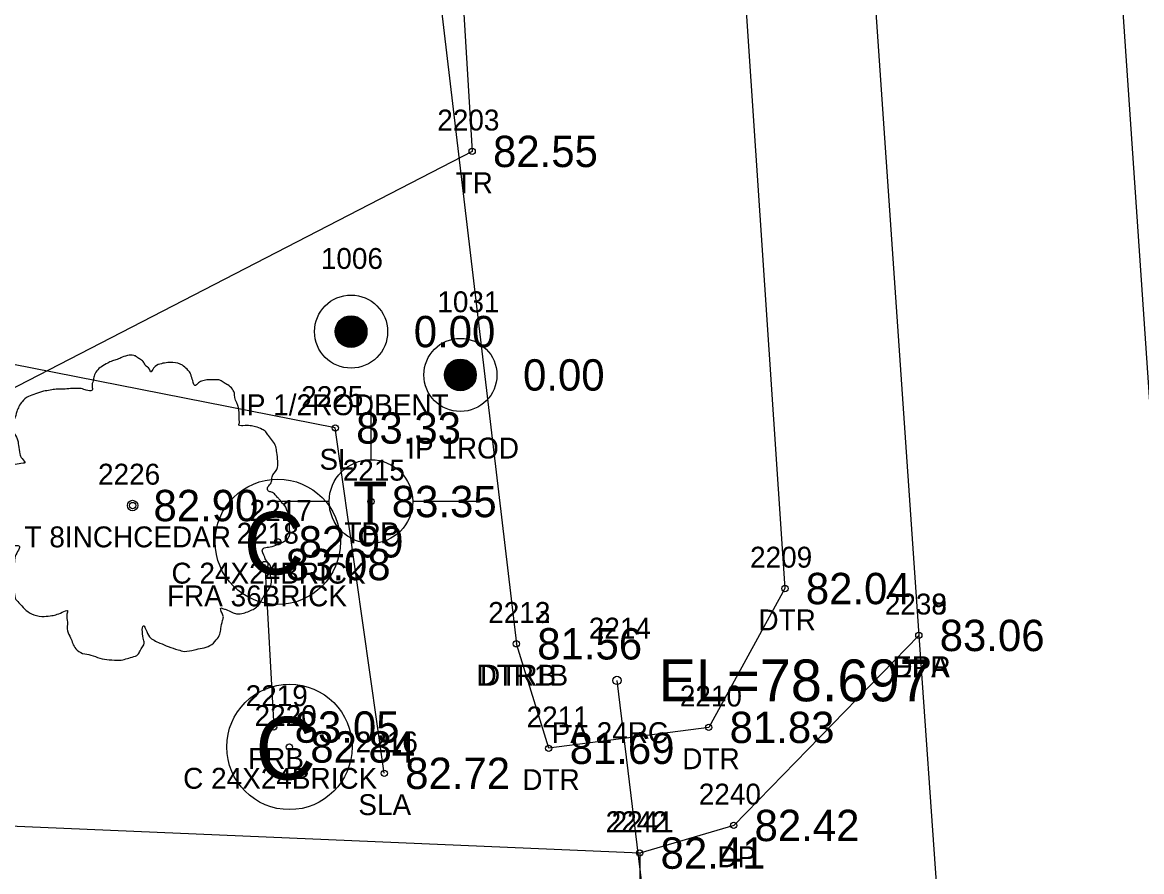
# Model space of a CAD drawing. Extents: x 2139392 to 2143384, y 505395 to 510520.
# Drawn here: x 2140548 to 2140601.5, y 507173.4 to 507214 of the extents above; entities that cross this region are included whole.
import ezdxf

# ---------------------------------------------------------------- set-up
doc = ezdxf.new("R2010")
doc.units = 0
for name, color, linetype in [('RD_EX_BldgApp', 7, 'Continuous'), ('RD_EX_BldgApp_txCode', 7, 'Continuous'), ('RD_EX_DR_Pipe', 7, 'Continuous'), ('RD_EX_DR_Pipe_txCode', 7, 'Continuous'), ('RD_EX_Driveway', 7, 'Continuous'), ('RD_EX_Driveway_txCode', 7, 'Continuous'), ('RD_EX_DV_Prop_txCode', 7, 'Continuous'), ('RD_EX_DV_PropPin', 7, 'Continuous'), ('RD_EX_Fence_Other', 7, 'Continuous'), ('RD_EX_Fence_Other_txCode', 7, 'Continuous'), ('RD_EX_H2O', 7, 'Continuous'), ('RD_EX_H2O_txCode', 7, 'Continuous'), ('RD_EX_Road', 7, 'Continuous'), ('RD_EX_Road_txCode', 7, 'Continuous'), ('RD_EX_TX_BldgApp_ELEV', 7, 'Continuous'), ('RD_EX_TX_Driveway_ELEV', 7, 'Continuous'), ('RD_EX_TX_DV_Prop_ELEV', 7, 'Continuous'), ('RD_EX_TX_Fence_Other_ELEV', 7, 'Continuous'), ('RD_EX_TX_H2O_ELEV', 7, 'Continuous'), ('RD_EX_TX_Road_ELEV', 7, 'Continuous'), ('RD_EX_TX_UT_ELEV', 7, 'Continuous'), ('RD_EX_TX_VEG_ELEV', 7, 'Continuous'), ('RD_EX_UT', 7, 'Continuous'), ('RD_EX_UT_txCode', 7, 'Continuous'), ('RD_EX_VEG', 7, 'Continuous'), ('RD_EX_VEG_txCode', 7, 'Continuous'), ('RD_HC_Cl', 7, 'Continuous'), ('RD_SMD_Locator', 7, 'Continuous'), ('RD_TX_Pipe_ElevEX', 7, 'Continuous')]:
    doc.layers.add(name, color=color, linetype=linetype)

msp = doc.modelspace()

# ---------------------------------------------------------------- linework, layer by layer
at = {"layer": 'RD_EX_BldgApp'}
for centre in [(2140560.175, 507189.155), (2140560.733, 507179.34)]:
    msp.add_circle(centre, 3, dxfattribs=at)
at = {"layer": 'RD_EX_DR_Pipe'}
msp.add_line((2140576.412, 507182.524), (2140580.02, 507152.897), dxfattribs=at)
at = {"layer": 'RD_EX_Driveway'}
for points in [[(2140577.5, 507174.261), (2140494.03, 507177.825), (2140424.011, 507190.878)], [(2140590.862, 507184.676), (2140581.999, 507175.584), (2140577.5, 507174.261), (2140577.508, 507165.495), (2140583.342, 507163.365), (2140589.152, 507157.939), (2140593.073, 507153.161)]]:
    msp.add_lwpolyline(points, dxfattribs=at)
at = {"layer": 'RD_EX_DV_PropPin'}
for p, q in [((2140563.405, 507198.505), (2140563.405, 507199.92)), ((2140563.44, 507198.492), (2140563.44, 507199.933)), ((2140563.475, 507198.481), (2140563.475, 507199.944)), ((2140563.51, 507198.472), (2140563.51, 507199.953)), ((2140563.545, 507198.464), (2140563.545, 507199.96)), ((2140563.58, 507198.459), (2140563.58, 507199.966)), ((2140563.615, 507198.455), (2140563.615, 507199.97)), ((2140563.65, 507198.452), (2140563.65, 507199.973)), ((2140563.685, 507198.451), (2140563.685, 507199.973)), ((2140563.72, 507198.452), (2140563.72, 507199.973)), ((2140563.755, 507198.455), (2140563.755, 507199.97)), ((2140563.79, 507198.459), (2140563.79, 507199.966)), ((2140563.825, 507198.464), (2140563.825, 507199.96)), ((2140563.86, 507198.472), (2140563.86, 507199.953)), ((2140563.895, 507198.481), (2140563.895, 507199.944)), ((2140563.93, 507198.492), (2140563.93, 507199.933)), ((2140563.965, 507198.505), (2140563.965, 507199.92)), ((2140562.95, 507199.016), (2140562.95, 507199.408)), ((2140562.985, 507198.914), (2140562.985, 507199.51)), ((2140563.02, 507198.843), (2140563.02, 507199.582)), ((2140563.055, 507198.786), (2140563.055, 507199.639)), ((2140563.09, 507198.738), (2140563.09, 507199.686)), ((2140563.125, 507198.697), (2140563.125, 507199.727)), ((2140563.16, 507198.662), (2140563.16, 507199.763)), ((2140563.195, 507198.63), (2140563.195, 507199.794)), ((2140563.23, 507198.602), (2140563.23, 507199.822)), ((2140563.265, 507198.578), (2140563.265, 507199.847)), ((2140563.3, 507198.556), (2140563.3, 507199.869)), ((2140563.335, 507198.537), (2140563.335, 507199.888)), ((2140563.37, 507198.52), (2140563.37, 507199.905)), ((2140564, 507198.52), (2140564, 507199.905)), ((2140564.035, 507198.537), (2140564.035, 507199.888)), ((2140564.07, 507198.556), (2140564.07, 507199.869)), ((2140564.105, 507198.578), (2140564.105, 507199.847)), ((2140564.14, 507198.602), (2140564.14, 507199.822)), ((2140564.175, 507198.63), (2140564.175, 507199.794)), ((2140564.21, 507198.662), (2140564.21, 507199.763)), ((2140564.245, 507198.697), (2140564.245, 507199.727)), ((2140564.28, 507198.738), (2140564.28, 507199.686)), ((2140564.315, 507198.786), (2140564.315, 507199.639)), ((2140564.35, 507198.843), (2140564.35, 507199.582)), ((2140564.385, 507198.914), (2140564.385, 507199.51)), ((2140564.42, 507199.016), (2140564.42, 507199.408)), ((2140568.496, 507196.505), (2140568.496, 507197.774)), ((2140568.531, 507196.483), (2140568.531, 507197.795)), ((2140568.566, 507196.463), (2140568.566, 507197.815)), ((2140568.601, 507196.446), (2140568.601, 507197.832)), ((2140568.636, 507196.432), (2140568.636, 507197.847)), ((2140568.671, 507196.419), (2140568.671, 507197.86)), ((2140568.706, 507196.408), (2140568.706, 507197.871)), ((2140568.741, 507196.398), (2140568.741, 507197.88)), ((2140568.776, 507196.391), (2140568.776, 507197.887)), ((2140568.811, 507196.385), (2140568.811, 507197.893)), ((2140568.846, 507196.381), (2140568.846, 507197.897)), ((2140568.881, 507196.379), (2140568.881, 507197.899)), ((2140568.916, 507196.378), (2140568.916, 507197.9)), ((2140568.951, 507196.379), (2140568.951, 507197.899)), ((2140568.986, 507196.381), (2140568.986, 507197.897)), ((2140569.021, 507196.385), (2140569.021, 507197.893)), ((2140569.056, 507196.391), (2140569.056, 507197.887)), ((2140569.091, 507196.398), (2140569.091, 507197.88)), ((2140569.126, 507196.408), (2140569.126, 507197.871)), ((2140569.161, 507196.419), (2140569.161, 507197.86)), ((2140569.196, 507196.432), (2140569.196, 507197.847)), ((2140569.231, 507196.446), (2140569.231, 507197.832)), ((2140569.266, 507196.463), (2140569.266, 507197.815)), ((2140569.301, 507196.483), (2140569.301, 507197.795)), ((2140569.336, 507196.505), (2140569.336, 507197.774)), ((2140568.181, 507196.943), (2140568.181, 507197.335)), ((2140568.216, 507196.841), (2140568.216, 507197.437)), ((2140568.251, 507196.77), (2140568.251, 507197.509)), ((2140568.286, 507196.713), (2140568.286, 507197.566)), ((2140568.321, 507196.665), (2140568.321, 507197.613)), ((2140568.356, 507196.624), (2140568.356, 507197.654)), ((2140568.391, 507196.588), (2140568.391, 507197.69)), ((2140568.426, 507196.557), (2140568.426, 507197.721)), ((2140568.461, 507196.529), (2140568.461, 507197.749)), ((2140569.371, 507196.529), (2140569.371, 507197.749)), ((2140569.406, 507196.557), (2140569.406, 507197.721)), ((2140569.441, 507196.588), (2140569.441, 507197.69)), ((2140569.476, 507196.624), (2140569.476, 507197.654)), ((2140569.511, 507196.665), (2140569.511, 507197.613)), ((2140569.546, 507196.713), (2140569.546, 507197.566)), ((2140569.581, 507196.77), (2140569.581, 507197.509)), ((2140569.616, 507196.841), (2140569.616, 507197.437)), ((2140569.651, 507196.943), (2140569.651, 507197.335))]:
    msp.add_line(p, q, dxfattribs=at)
for centre, radius in [((2140563.685, 507199.212), 1.75), ((2140563.685, 507199.212), 0.761), ((2140568.916, 507197.139), 1.75), ((2140568.916, 507197.139), 0.761)]:
    msp.add_circle(centre, radius, dxfattribs=at)
at = {"layer": 'RD_EX_Fence_Other'}
msp.add_line((2140559.557, 507188.067), (2140559.984, 507180.291), dxfattribs=at)
at = {"layer": 'RD_EX_H2O'}
for points in [[(2140566.756, 507360.34), (2140561.097, 507358.979), (2140560.598, 507328.237), (2140566.882, 507224.15), (2140571.596, 507184.274)], [(2140566.756, 507360.34), (2140571.964, 507357.241), (2140575.379, 507329.403), (2140581.844, 507225.739), (2140584.452, 507186.919), (2140580.805, 507180.276), (2140573.148, 507179.276), (2140571.596, 507184.274)]]:
    msp.add_lwpolyline(points, dxfattribs=at)
at = {"layer": 'RD_EX_Road'}
msp.add_lwpolyline([(2140559.738, 507699.593), (2140559.812, 507681.925), (2140560.304, 507666.177), (2140562.281, 507610.801), (2140566.398, 507547.539), (2140570.03, 507492.805), (2140573.817, 507437.377), (2140577.821, 507379.035), (2140579.377, 507354.439), (2140581.03, 507330.086), (2140587.991, 507226.365), (2140590.862, 507184.676), (2140593.073, 507153.161), (2140595.225, 507123.785), (2140602.702, 507012.785), (2140610.007, 506906.422), (2140617.095, 506803.242), (2140624.734, 506690.174), (2140631.756, 506586.092), (2140639.513, 506472.795), (2140646.099, 506374.383), (2140653.644, 506264.114)], dxfattribs=at)
at = {"layer": 'RD_EX_UT'}
for p, q in [((2140564.634, 507196.151), (2140564.634, 507193.082)), ((2140559.703, 507191.097), (2140562.634, 507191.097)), ((2140566.634, 507191.097), (2140569.703, 507191.097))]:
    msp.add_line(p, q, dxfattribs=at)
msp.add_circle((2140564.634, 507191.082), 2, dxfattribs=at)
at = {"layer": 'RD_EX_VEG'}
for points in [[(2140406.687, 507704.714), (2140540.941, 507674.412), (2140569.48, 507207.834), (2140538.654, 507191.927)], [(2140565.275, 507178.078), (2140562.927, 507194.602), (2140528.788, 507201.324)]]:
    msp.add_lwpolyline(points, dxfattribs=at)
for centre, radius in [((2140553.226, 507190.89), 0.25), ((2140553.213, 507190.871), 0.0001)]:
    msp.add_circle(centre, radius, dxfattribs=at)
for points in [[(2140553.358, 507198.057), (2140553.058, 507198.082), (2140552.733, 507197.982), (2140552.483, 507197.883), (2140552.258, 507197.808), (2140552.033, 507197.708), (2140551.734, 507197.533), (2140551.509, 507197.333), (2140551.384, 507197.083), (2140551.334, 507196.858), (2140551.284, 507196.583), (2140551.284, 507196.408), (2140551.159, 507196.383), (2140551.009, 507196.408), (2140550.759, 507196.483), (2140550.509, 507196.483), (2140550.259, 507196.483), (2140549.909, 507196.458), (2140549.56, 507196.458), (2140549.285, 507196.408), (2140548.96, 507196.358), (2140548.585, 507196.233), (2140548.235, 507196.108), (2140547.935, 507195.858), (2140547.685, 507195.384), (2140547.56, 507195.034), (2140547.41, 507194.784), (2140547.56, 507194.334), (2140547.735, 507193.984), (2140547.76, 507193.784), (2140547.835, 507193.36), (2140547.935, 507193.135), (2140548.06, 507192.935), (2140547.985, 507192.91), (2140547.61, 507192.86), (2140547.311, 507192.76), (2140546.886, 507192.535), (2140546.661, 507192.31), (2140546.561, 507191.985), (2140546.536, 507191.635), (2140546.436, 507191.435), (2140546.361, 507191.16), (2140546.336, 507191.085), (2140546.286, 507190.761), (2140546.386, 507190.311), (2140546.411, 507189.961), (2140546.536, 507189.736), (2140546.686, 507189.561), (2140546.861, 507189.311), (2140547.261, 507189.086), (2140547.585, 507188.986), (2140547.785, 507188.961), (2140547.61, 507188.462), (2140547.56, 507188.112), (2140547.436, 507187.712), (2140547.436, 507187.637), (2140547.386, 507187.162), (2140547.535, 507186.837), (2140547.61, 507186.463), (2140547.785, 507186.238), (2140548.06, 507185.938), (2140548.385, 507185.713), (2140548.885, 507185.588), (2140549.285, 507185.613), (2140549.859, 507185.788), (2140550.109, 507185.863), (2140550.084, 507185.688), (2140550.109, 507185.313), (2140550.109, 507184.888), (2140550.259, 507184.563), (2140550.359, 507184.288), (2140550.509, 507184.039), (2140550.834, 507183.814), (2140551.234, 507183.739), (2140551.659, 507183.589), (2140552.109, 507183.514), (2140552.608, 507183.489), (2140553.208, 507183.639), (2140553.483, 507183.764), (2140553.583, 507183.939), (2140553.783, 507184.313), (2140553.733, 507184.538), (2140553.758, 507185.138), (2140553.858, 507184.963), (2140554.033, 507184.613), (2140554.532, 507184.313), (2140554.932, 507184.139), (2140555.407, 507183.989), (2140555.707, 507183.914), (2140556.182, 507183.989), (2140556.557, 507184.064), (2140556.931, 507184.189), (2140557.231, 507184.463), (2140557.406, 507184.738), (2140557.456, 507185.013), (2140557.531, 507185.388), (2140557.581, 507185.563)], [(2140557.581, 507185.563), (2140557.506, 507185.738), (2140557.456, 507185.988), (2140557.531, 507185.963), (2140557.706, 507185.913), (2140557.981, 507185.788), (2140558.206, 507185.713), (2140558.531, 507185.738), (2140558.806, 507185.838), (2140559.255, 507186.113), (2140559.53, 507186.587), (2140559.805, 507186.987), (2140559.88, 507187.312), (2140559.83, 507187.537), (2140559.805, 507188.037), (2140559.605, 507188.287), (2140559.555, 507188.412), (2140559.455, 507188.811), (2140559.53, 507188.861), (2140559.805, 507188.911), (2140560.18, 507189.036), (2140560.455, 507189.161), (2140560.68, 507189.336), (2140560.755, 507189.561), (2140560.73, 507189.961), (2140560.78, 507190.361), (2140560.705, 507190.511), (2140560.605, 507190.661), (2140560.53, 507190.861), (2140560.38, 507191.01), (2140560.28, 507191.16), (2140560.18, 507191.26), (2140560.055, 507191.41), (2140559.88, 507191.535), (2140559.73, 507191.585), (2140559.68, 507191.735), (2140559.83, 507191.935), (2140559.88, 507192.035), (2140559.905, 507192.26), (2140560.13, 507192.61), (2140560.18, 507193.01), (2140560.13, 507193.434), (2140560.08, 507193.709), (2140559.93, 507193.984), (2140559.73, 507194.234), (2140559.605, 507194.409), (2140559.43, 507194.534), (2140559.105, 507194.659), (2140558.856, 507194.709), (2140558.506, 507194.709), (2140558.306, 507194.759), (2140558.331, 507194.809), (2140558.331, 507194.959), (2140558.331, 507195.234), (2140558.256, 507195.683), (2140558.106, 507196.183), (2140558.106, 507196.208), (2140558.006, 507196.458), (2140557.781, 507196.658), (2140557.606, 507196.758), (2140557.406, 507196.883), (2140557.156, 507196.908), (2140556.856, 507196.908), (2140556.581, 507196.858), (2140556.382, 507196.758), (2140556.207, 507196.633), (2140556.132, 507196.783), (2140556.032, 507197.083), (2140555.982, 507197.233), (2140555.832, 507197.408), (2140555.607, 507197.608), (2140555.157, 507197.733), (2140554.532, 507197.658), (2140554.232, 507197.458), (2140554.083, 507197.283), (2140554.033, 507197.408), (2140553.833, 507197.608), (2140553.733, 507197.783), (2140553.558, 507197.908), (2140553.408, 507198.007), (2140553.308, 507198.057)]]:
    msp.add_spline(points, degree=3, dxfattribs=at)
at = {"layer": 'RD_HC_Cl'}
msp.add_line((2140574.741, 507595.124), (2140664.078, 506281.809), dxfattribs=at)
at = {"layer": 'RD_SMD_Locator'}
for centre, radius in [((2140569.48, 507207.834), 0.15), ((2140563.685, 507199.212), 0.15), ((2140568.916, 507197.139), 0.15), ((2140562.927, 507194.602), 0.15), ((2140553.226, 507190.89), 0.15), ((2140564.634, 507191.082), 0.15), ((2140560.175, 507189.155), 0.15), ((2140559.557, 507188.067), 0.15), ((2140584.452, 507186.919), 0.15), ((2140571.596, 507184.274), 0.15), ((2140571.596, 507184.274), 0.15), ((2140590.862, 507184.676), 0.15), ((2140590.862, 507184.676), 0.15), ((2140576.412, 507182.524), 0.2), ((2140559.984, 507180.291), 0.15), ((2140580.805, 507180.276), 0.15), ((2140560.733, 507179.34), 0.15), ((2140573.148, 507179.276), 0.15), ((2140565.275, 507178.078), 0.15), ((2140581.999, 507175.584), 0.15), ((2140577.5, 507174.261), 0.15), ((2140577.5, 507174.261), 0.15)]:
    msp.add_circle(centre, radius, dxfattribs=at)

# ---------------------------------------------------------------- texts
at = {"layer": 'RD_EX_BldgApp'}
for p in [(2140558.544, 507187.593), (2140559.102, 507177.779)]:
    msp.add_text('C', height=3, dxfattribs=at).set_placement(p)
at = {"layer": 'RD_EX_BldgApp_txCode'}
for s, p in [('2217', (2140558.829, 507190.155)), ('C 24X24BRICK', (2140555.088, 507187.155)), ('2220', (2140559.064, 507180.34)), ('C 24X24BRICK', (2140555.646, 507177.34))]:
    msp.add_text(s, height=1, dxfattribs=at).set_placement(p)
at = {"layer": 'RD_EX_DR_Pipe_txCode'}
for s, p in [('2214', (2140575.065, 507184.524)), ('PA 24RC', (2140573.286, 507179.524))]:
    msp.add_text(s, height=1, dxfattribs=at).set_placement(p)
at = {"layer": 'RD_EX_Driveway_txCode'}
for s, p in [('2239', (2140589.232, 507185.676)), ('DPA', (2140589.594, 507182.676)), ('2240', (2140580.329, 507176.584)), ('2242', (2140575.87, 507175.261)), ('2241', (2140576.153, 507175.261)), ('DP', (2140581.219, 507173.584))]:
    msp.add_text(s, height=1, dxfattribs=at).set_placement(p)
at = {"layer": 'RD_EX_DV_Prop_txCode'}
for s, p in [('1006', (2140562.236, 507202.212)), ('1031', (2140567.814, 507200.139)), ('IP 1/2RODBENT', (2140558.323, 507195.212)), ('IP 1ROD', (2140566.373, 507193.139))]:
    msp.add_text(s, height=1, dxfattribs=at).set_placement(p)
at = {"layer": 'RD_EX_Fence_Other_txCode'}
for s, p in [('2218', (2140558.21, 507189.067)), ('FRA 36BRICK', (2140554.871, 507186.067)), ('2219', (2140558.638, 507181.291)), ('FRB', (2140558.756, 507178.291))]:
    msp.add_text(s, height=1, dxfattribs=at).set_placement(p)
at = {"layer": 'RD_EX_H2O_txCode'}
for s, p in [('2209', (2140582.783, 507187.919)), ('2212', (2140570.25, 507185.274)), ('2213', (2140570.25, 507185.274)), ('DTR', (2140583.184, 507184.919)), ('DTR1B', (2140569.69, 507182.274)), ('DTRB', (2140569.856, 507182.274)), ('2210', (2140579.42, 507181.276)), ('2211', (2140572.085, 507180.276)), ('DTR', (2140579.538, 507178.276)), ('DTR', (2140571.88, 507177.276))]:
    msp.add_text(s, height=1, dxfattribs=at).set_placement(p)
at = {"layer": 'RD_EX_Road_txCode'}
for s, p in [('2238', (2140589.232, 507185.676)), ('EPR', (2140589.633, 507182.676))]:
    msp.add_text(s, height=1, dxfattribs=at).set_placement(p)
at = {"layer": 'RD_EX_TX_BldgApp_ELEV'}
for s, p in [('82.99', (2140561.175, 507188.405)), ('82.84', (2140561.733, 507178.59))]:
    msp.add_text(s, height=1.5, dxfattribs=at).set_placement(p)
at = {"layer": 'RD_EX_TX_Driveway_ELEV'}
for s, p in [('83.06', (2140591.862, 507183.926)), ('82.42', (2140582.999, 507174.834)), ('82.41', (2140578.5, 507173.511)), ('82.41', (2140578.5, 507173.511))]:
    msp.add_text(s, height=1.5, dxfattribs=at).set_placement(p)
at = {"layer": 'RD_EX_TX_DV_Prop_ELEV'}
for p in [(2140566.685, 507198.462), (2140571.916, 507196.389)]:
    msp.add_text('0.00', height=1.5, dxfattribs=at).set_placement(p)
at = {"layer": 'RD_EX_TX_Fence_Other_ELEV'}
for s, p in [('83.08', (2140560.557, 507187.317)), ('83.05', (2140560.984, 507179.541))]:
    msp.add_text(s, height=1.5, dxfattribs=at).set_placement(p)
at = {"layer": 'RD_EX_TX_H2O_ELEV'}
for s, p in [('82.04', (2140585.452, 507186.169)), ('81.56', (2140572.596, 507183.524)), ('81.56', (2140572.596, 507183.524)), ('81.83', (2140581.805, 507179.526)), ('81.69', (2140574.148, 507178.526))]:
    msp.add_text(s, height=1.5, dxfattribs=at).set_placement(p)
at = {"layer": 'RD_EX_TX_Road_ELEV'}
msp.add_text('83.06', height=1.5, dxfattribs=at).set_placement((2140591.862, 507183.926))
at = {"layer": 'RD_EX_TX_UT_ELEV'}
msp.add_text('83.35', height=1.5, dxfattribs=at).set_placement((2140565.634, 507190.332))
at = {"layer": 'RD_EX_TX_VEG_ELEV'}
for s, p in [('82.55', (2140570.48, 507207.084)), ('83.33', (2140563.927, 507193.852)), ('82.90', (2140554.226, 507190.14)), ('82.72', (2140566.275, 507177.328))]:
    msp.add_text(s, height=1.5, dxfattribs=at).set_placement(p)
at = {"layer": 'RD_EX_UT'}
msp.add_text('T', height=2, dxfattribs=at).set_placement((2140563.784, 507190.034))
at = {"layer": 'RD_EX_UT_txCode'}
for s, p in [('2215', (2140563.287, 507192.082)), ('TPP', (2140563.366, 507189.082))]:
    msp.add_text(s, height=1, dxfattribs=at).set_placement(p)
at = {"layer": 'RD_EX_VEG_txCode'}
for s, p in [('2203', (2140567.811, 507208.834)), ('TR', (2140568.685, 507205.834)), ('2225', (2140561.297, 507195.602)), ('SL', (2140562.171, 507192.602)), ('2226', (2140551.572, 507191.89)), ('T 8INCHCEDAR', (2140548.053, 507188.89)), ('2216', (2140563.905, 507179.078)), ('SLA', (2140564.031, 507176.078))]:
    msp.add_text(s, height=1, dxfattribs=at).set_placement(p)
at = {"layer": 'RD_TX_Pipe_ElevEX'}
msp.add_text('EL=78.697', height=2, dxfattribs=at).set_placement((2140578.412, 507181.524))

doc.saveas('drawing.dxf')
